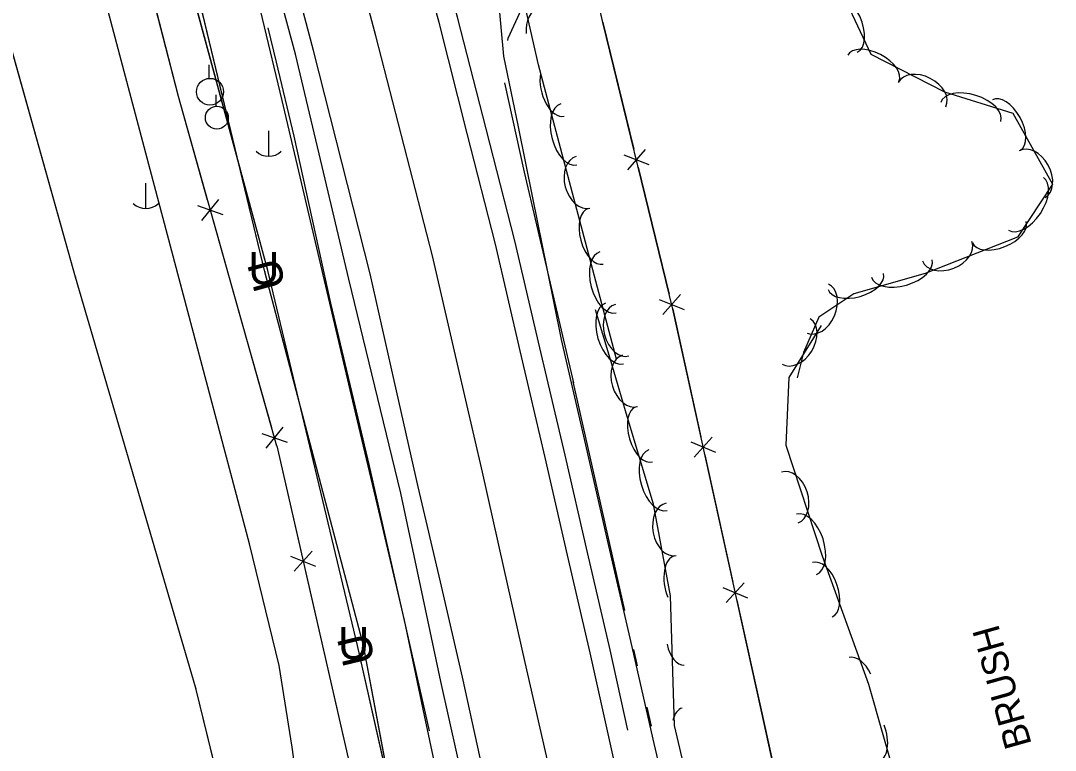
# Model space of a CAD drawing. Extents: x 954793 to 988390, y 1867850 to 1924428.
# Drawn here: x 957798.7 to 957991.1, y 1919486 to 1919621.5 of the extents above; entities that cross this region are included whole.
import ezdxf

# ---------------------------------------------------------------- set-up
doc = ezdxf.new("R2010")
doc.units = 0
for name, color, linetype in [('Default', 7, 'Continuous'), ('S_DITCHLINE', 7, 'Continuous'), ('S_EDGE_PAVEMENT', 7, 'Continuous'), ('S_FENCE', 7, 'Continuous'), ('S_FIBER_OPTIC_CABLE', 7, 'Continuous'), ('S_MSC_PT_SYM', 7, 'Continuous'), ('S_PAVEMENT_CROWN', 7, 'Continuous'), ('S_SHOULDER', 7, 'Continuous'), ('S_STREAM', 7, 'Continuous'), ('S_TRAILS', 7, 'Continuous'), ('S_TREE', 7, 'Continuous'), ('S_TREE_ANNOT', 7, 'Continuous'), ('S_UNDERGROUND_CABLE', 7, 'Continuous'), ('S_UTILITY_POLE', 7, 'Continuous'), ('S_UTL_PT_SYM', 7, 'Continuous'), ('S_WATER_UTILITIES', 7, 'Continuous')]:
    doc.layers.add(name, color=color, linetype=linetype)

msp = doc.modelspace()

# ---------------------------------------------------------------- linework, layer by layer
at = {"layer": 'S_DITCHLINE'}
for points in [[(957877.6, 1919474.73), (957873.85, 1919492.45), (957870.1, 1919510.16), (957865.31, 1919530.48), (957860.52, 1919550.8), (957855.73, 1919571.12), (957850.93, 1919591.45), (957847.33, 1919606.69), (957843.72, 1919621.93), (957840.11, 1919637.17), (957836.5, 1919652.41), (957831.3, 1919665.71), (957826.1, 1919679.01), (957820.9, 1919692.3), (957815.7, 1919705.6), (957810.56, 1919718.98), (957805.41, 1919732.35), (957799.64, 1919745.09), (957793.86, 1919757.83)], [(957928.51, 1919435.66), (957925.52, 1919448.55), (957922.53, 1919461.44), (957919.54, 1919474.33), (957916.55, 1919487.21), (957912.24, 1919505.98), (957907.93, 1919524.76), (957903.62, 1919543.53), (957899.31, 1919562.3), (957896.63, 1919575.46), (957893.95, 1919588.62), (957891.28, 1919601.78), (957888.6, 1919614.94), (957887.01, 1919631.83), (957885.42, 1919648.72), (957882.12, 1919672.41), (957878.82, 1919696.1), (957875.81, 1919706.57)]]:
    msp.add_lwpolyline(points, dxfattribs=at)
at = {"layer": 'S_EDGE_PAVEMENT'}
for points in [[(957909.11, 1919484.01), (957904.61, 1919504.08), (957900.44, 1919522.21), (957896.27, 1919540.35), (957891.64, 1919560.18), (957887.01, 1919580.02), (957881.78, 1919600.59), (957876.55, 1919621.17), (957871.05, 1919641.14), (957865.54, 1919661.12), (957860.28, 1919678.81), (957855.02, 1919696.5), (957848.84, 1919715.66), (957842.66, 1919734.82), (957836.4, 1919751.86)], [(957885.5, 1919478.61), (957880.87, 1919499.56), (957876.77, 1919517.23), (957872.67, 1919534.91), (957868.2, 1919554.68), (957863.72, 1919574.46), (957858.46, 1919595.23), (957853.2, 1919616), (957848.02, 1919635.42), (957842.85, 1919654.84), (957837.73, 1919671.8), (957832.61, 1919688.76), (957826.35, 1919707.85), (957820.09, 1919726.94), (957813.16, 1919745.44), (957812.27, 1919747.82)]]:
    msp.add_lwpolyline(points, dxfattribs=at)
at = {"layer": 'S_FENCE'}
for p, q in [((957906.96, 1919621.2), (957889.38, 1919699.95)), ((957919.99, 1919567.92), (957906.96, 1919621.2)), ((957910.86, 1919596.6), (957915.52, 1919594.78)), ((957914.84, 1919597.57), (957911.55, 1919593.81)), ((957831.6, 1919587.16), (957836.32, 1919585.52)), ((957835.54, 1919588.28), (957832.38, 1919584.41)), ((957917.44, 1919569.7), (957922.1, 1919567.88)), ((957921.42, 1919570.67), (957918.12, 1919566.91)), ((957936.4, 1919493.5), (957919.99, 1919567.92)), ((957843.54, 1919544.85), (957848.26, 1919543.21)), ((957847.48, 1919545.97), (957844.32, 1919542.1)), ((957927.33, 1919544.12), (957923.95, 1919540.44)), ((957923.33, 1919543.24), (957927.95, 1919541.32)), ((957848.93, 1919522.04), (957853.56, 1919520.15)), ((957852.92, 1919522.95), (957849.56, 1919519.24)), ((957929.29, 1919516.19), (957933.91, 1919514.27)), ((957933.29, 1919517.07), (957929.91, 1919513.39)), ((957951.49, 1919425.65), (957936.4, 1919493.5))]:
    msp.add_line(p, q, dxfattribs=at)
for points in [[(957778.03, 1919749.34), (957790.61, 1919721.36), (957805.69, 1919684.33), (957810.7, 1919670.48), (957819.69, 1919639.92), (957827.99, 1919607.5)], [(957946.71, 1919419.31), (957951.49, 1919425.65), (957936.4, 1919493.5), (957919.99, 1919567.92), (957906.96, 1919621.2), (957889.38, 1919699.95), (957924.02, 1919712.16), (957955.47, 1919722.87), (957986.07, 1919734.3)], [(957946.71, 1919419.31), (957951.49, 1919425.65), (957936.4, 1919493.5), (957919.99, 1919567.92), (957906.96, 1919621.2), (957889.38, 1919699.95), (957924.02, 1919712.16), (957955.47, 1919722.87), (957986.07, 1919734.3)], [(957823.32, 1919625.75), (957827.99, 1919607.5)], [(957906.96, 1919621.2), (957912.72, 1919597.63)], [(957827.99, 1919607.5), (957833.41, 1919588.26)], [(957827.99, 1919607.5), (957846.32, 1919542.54)], [(957913.54, 1919594.3), (957919.3, 1919570.73)], [(957834.5, 1919584.42), (957839.93, 1919565.19)], [(957919.99, 1919567.92), (957925.21, 1919544.23)], [(957839.93, 1919565.19), (957845.35, 1919545.95)], [(957846.34, 1919542.54), (957850.8, 1919523.04)], [(957846.34, 1919542.54), (957879.09, 1919399.35)], [(957925.95, 1919540.88), (957931.17, 1919517.19)], [(957851.69, 1919519.15), (957856.15, 1919499.65)], [(957931.91, 1919513.83), (957936.4, 1919493.5)], [(957856.15, 1919499.65), (957858.76, 1919488.25)], [(957936.4, 1919493.5), (957941.66, 1919469.82)]]:
    msp.add_lwpolyline(points, dxfattribs=at)
at = {"layer": 'S_FIBER_OPTIC_CABLE'}
for p, q in [((957844.15, 1919574.86), (957831.3, 1919628.15)), ((957862.45, 1919505.42), (957844.15, 1919574.86)), ((957871.83, 1919455.69), (957862.45, 1919505.42))]:
    msp.add_line(p, q, dxfattribs=at)
msp.add_lwpolyline([(957966.64, 1918986.41), (957961.87, 1919019.63), (957957.92, 1919061.91), (957942.33, 1919127.19), (957929.06, 1919189.56), (957914.72, 1919256.53), (957903.24, 1919320.63), (957898.55, 1919331.88), (957886.67, 1919388.02), (957871.83, 1919455.69), (957862.45, 1919505.42), (957844.15, 1919574.86), (957831.3, 1919628.15), (957817.77, 1919672.5), (957789.71, 1919741.98), (957767.34, 1919783.13), (957730.69, 1919845.62), (957701.01, 1919900.26), (957674.68, 1919947.84), (957633.7, 1920013.73), (957589.7, 1920086.13), (957561.63, 1920129.11), (957536.74, 1920167.19), (957513.26, 1920206.3)], dxfattribs=at)
msp.add_lwpolyline([(957966.64, 1918986.41), (957961.87, 1919019.63), (957957.92, 1919061.91), (957942.33, 1919127.19), (957929.06, 1919189.56), (957914.72, 1919256.53), (957903.24, 1919320.63), (957898.55, 1919331.88), (957886.67, 1919388.02), (957871.83, 1919455.69), (957862.45, 1919505.42), (957844.15, 1919574.86), (957831.3, 1919628.15), (957817.77, 1919672.5), (957789.71, 1919741.98), (957767.34, 1919783.13), (957730.69, 1919845.62), (957701.01, 1919900.26), (957674.68, 1919947.84), (957633.7, 1920013.73), (957589.7, 1920086.13), (957561.63, 1920129.11), (957536.74, 1920167.19), (957513.26, 1920206.3)], dxfattribs=at)
at = {"layer": 'S_MSC_PT_SYM'}
for points in [[(957906.96, 1919621.2), (957906.91, 1919621.19), (957906.96, 1919621.2), (957906.97, 1919621.15), (957906.96, 1919621.2), (957907.01, 1919621.21), (957906.96, 1919621.2), (957906.95, 1919621.25)], [(957906.96, 1919621.2), (957906.91, 1919621.19), (957906.96, 1919621.2), (957906.97, 1919621.15), (957906.96, 1919621.2), (957907.01, 1919621.21), (957906.96, 1919621.2), (957906.95, 1919621.25)], [(957919.99, 1919567.92), (957919.94, 1919567.91), (957919.99, 1919567.92), (957920, 1919567.87), (957919.99, 1919567.92), (957920.03, 1919567.93), (957919.99, 1919567.92), (957919.97, 1919567.97)], [(957919.99, 1919567.92), (957919.94, 1919567.91), (957919.99, 1919567.92), (957920, 1919567.87), (957919.99, 1919567.92), (957920.03, 1919567.93), (957919.99, 1919567.92), (957919.97, 1919567.97)], [(957936.4, 1919493.5), (957936.35, 1919493.49), (957936.4, 1919493.5), (957936.41, 1919493.45), (957936.4, 1919493.5), (957936.44, 1919493.51), (957936.4, 1919493.5), (957936.38, 1919493.55)], [(957936.4, 1919493.5), (957936.35, 1919493.49), (957936.4, 1919493.5), (957936.41, 1919493.45), (957936.4, 1919493.5), (957936.44, 1919493.51), (957936.4, 1919493.5), (957936.38, 1919493.55)]]:
    msp.add_lwpolyline(points, close=True, dxfattribs=at)
for points in [[(957906.96, 1919621.2), (957906.96, 1919621.25), (957906.96, 1919621.2), (957906.91, 1919621.2), (957906.96, 1919621.2), (957906.96, 1919621.15), (957906.96, 1919621.2), (957907.01, 1919621.2)], [(957919.99, 1919567.92), (957919.99, 1919567.97), (957919.99, 1919567.92), (957919.94, 1919567.92), (957919.99, 1919567.92), (957919.99, 1919567.87), (957919.99, 1919567.92), (957920.04, 1919567.92)], [(957936.4, 1919493.5), (957936.4, 1919493.55), (957936.4, 1919493.5), (957936.35, 1919493.5), (957936.4, 1919493.5), (957936.4, 1919493.45), (957936.4, 1919493.5), (957936.45, 1919493.5)]]:
    msp.add_lwpolyline(points, dxfattribs=at)
at = {"layer": 'S_PAVEMENT_CROWN'}
msp.add_lwpolyline([(957897.3, 1919481.39), (957892.53, 1919502.27), (957888.56, 1919519.95), (957884.58, 1919537.64), (957879.94, 1919557.73), (957875.3, 1919577.83), (957870.02, 1919598.28), (957864.75, 1919618.74), (957859.57, 1919638.29), (957854.38, 1919657.85), (957849.03, 1919675.5), (957843.68, 1919693.16), (957837.63, 1919712.21), (957831.57, 1919731.27), (957824.47, 1919750.25), (957817.37, 1919769.23), (957809.69, 1919786.76), (957802.01, 1919804.29), (957794.03, 1919820.06)], dxfattribs=at)
at = {"layer": 'S_SHOULDER'}
for points in [[(957911.64, 1919489.7), (957908.35, 1919504.63), (957904.15, 1919522.73), (957899.95, 1919540.82), (957895.29, 1919560.73), (957890.64, 1919580.65), (957885.31, 1919601.42), (957879.98, 1919622.19), (957874.63, 1919642.42), (957869.29, 1919662.66), (957864.21, 1919680.34), (957859.14, 1919698.03), (957860.08, 1919705.83), (957854.76, 1919721.9), (957850.43, 1919726.46), (957847.22, 1919735.88), (957839.77, 1919755.82), (957832.32, 1919775.77), (957824.59, 1919793.48), (957816.87, 1919811.2), (957808.57, 1919827.4), (957800.26, 1919843.6), (957792.96, 1919856.29)], [(957881.53, 1919477.94), (957876.85, 1919498.76), (957873.12, 1919516.26), (957869.39, 1919533.76), (957864.57, 1919553.63), (957859.74, 1919573.51), (957854.79, 1919594.41), (957849.85, 1919615.31), (957844.57, 1919634.8), (957839.3, 1919654.29), (957834.8, 1919671.51), (957830.3, 1919688.73), (957824.13, 1919707.56), (957817.95, 1919726.4), (957811.16, 1919744.96), (957811.02, 1919745.33)]]:
    msp.add_lwpolyline(points, dxfattribs=at)
at = {"layer": 'S_STREAM'}
for points in [[(957889.33, 1919617.86), (957889.39, 1919618.3), (957894.36, 1919629.1)], [(957863.61, 1919538.8), (957856.39, 1919569.06), (957849.59, 1919600.07), (957846.3, 1919613.83), (957844.74, 1919620.21)], [(957901.6, 1919554.25), (957892.4, 1919593.39), (957888.73, 1919609.98)], [(957911.1, 1919511.96), (957901.44, 1919554.48)], [(957863.49, 1919539.03), (957874.71, 1919489.58)], [(957913.44, 1919501.65), (957912.76, 1919504.68)], [(957916.04, 1919490.44), (957915.22, 1919493.97)]]:
    msp.add_lwpolyline(points, dxfattribs=at)
at = {"layer": 'S_TRAILS'}
msp.add_lwpolyline([(957863.69, 1919313.02), (957865.07, 1919354.1), (957864.22, 1919377.35), (957855.4, 1919441.54), (957849.24, 1919486.55), (957846.78, 1919501.72), (957841.27, 1919524.31), (957830.64, 1919564.46), (957813.63, 1919628.52), (957806.39, 1919654.5), (957802.24, 1919668.33), (957795.67, 1919687.88), (957788.82, 1919705.89), (957776.59, 1919733.31), (957766.89, 1919753.86), (957751.18, 1919783.86), (957737.13, 1919809.23), (957695.26, 1919860.67), (957674.93, 1919882.47), (957658.62, 1919903.86)], dxfattribs=at)
at = {"layer": 'S_TREE'}
for points in [[(957909.54, 1919558.62), (957895.05, 1919613.32), (957888.24, 1919643.04)], [(957949.83, 1919630.25), (957956.82, 1919615.29), (957970.53, 1919608.31), (957983.26, 1919604.33), (957990.62, 1919591.12), (957984.1, 1919581.29), (957966.93, 1919574.54), (957953.65, 1919570.75), (957947.15, 1919566.43), (957944.29, 1919559.86), (957943.14, 1919555.16)], [(957947.57, 1919564.89), (957941.6, 1919555.24), (957941.04, 1919542.65), (957947.8, 1919522.07), (957956.38, 1919498.26), (957964.51, 1919469.75), (957974.29, 1919419.18), (957973.45, 1919413.74), (957970.11, 1919407.1), (957962.26, 1919403.32), (957952.81, 1919401.15), (957944.93, 1919404.9), (957938.62, 1919418.7), (957933.31, 1919439.06), (957926.55, 1919463.9), (957920.32, 1919490.54), (957919.59, 1919514.67), (957916.39, 1919531.67), (957911.48, 1919547.98), (957908.34, 1919558.74), (957905.65, 1919567.82)]]:
    msp.add_lwpolyline(points, dxfattribs=at)
for centre, major_axis, ratio, start_param, end_param in [((957951.82, 1919620.98), (-2.48, 5.32), 0.55008, 3.141593, 6.283185), ((957896.2, 1919618.95), (1.11, -4.83), 0.685311, 3.141593, 4.51515), ((957957.28, 1919612.67), (-4.76, 2.43), 0.540699, 3.141593, 6.283185), ((957898.4, 1919608.96), (1.37, -5.17), 0.540699, 4.020337, 6.283185), ((957966.34, 1919607.77), (-4.42, 2.25), 0.685311, 3.141593, 6.283185), ((957975.41, 1919604.56), (-5.6, 1.75), 0.55008, 3.141593, 6.283185), ((957900.67, 1919600.38), (1.5, -5.67), 0.55008, 3.141593, 6.283185), ((957982.04, 1919602.16), (-2.6, 4.67), 0.540699, 3.141593, 6.283185), ((957986.83, 1919593.03), (-2.41, 4.33), 0.685311, 3.141593, 6.283185), ((957903.29, 1919591.5), (1.27, -4.79), 0.685311, 3.141593, 6.283185), ((957985.67, 1919587.5), (3.24, 4.89), 0.55008, 3.141593, 6.283185), ((957905.68, 1919581.47), (1.37, -5.17), 0.540699, 3.141593, 6.283185), ((957980.7, 1919582.23), (4.98, 1.96), 0.540699, 3.141593, 6.283185), ((957971.02, 1919578.7), (4.61, 1.81), 0.685311, 3.141593, 6.283185), ((957907.95, 1919572.9), (1.5, -5.67), 0.55008, 3.141593, 6.283185), ((957962.57, 1919575.5), (5.64, 1.61), 0.55008, 3.141593, 6.283185), ((957954.04, 1919573.07), (5.14, 1.47), 0.540699, 3.141593, 6.283185), ((957946.95, 1919568.02), (1.98, 4.54), 0.685311, 3.141593, 6.283185), ((957909.17, 1919563.41), (1.66, -5.63), 0.55008, 3.141593, 6.283185), ((957910.58, 1919564.02), (1.27, -4.79), 0.685311, 3.141593, 6.283185), ((957942.94, 1919561.93), (2.61, 4.21), 0.685311, 3.141593, 6.283185), ((957912.03, 1919554.59), (1.39, -4.76), 0.685311, 3.141593, 6.283185), ((957914.7, 1919544.65), (1.54, -5.12), 0.540699, 3.141593, 6.283185), ((957917.25, 1919536.16), (1.69, -5.62), 0.55008, 3.141593, 6.283185), ((957941.73, 1919532.94), (-1.55, 4.71), 0.685311, 3.141593, 6.283185), ((957919.69, 1919526.99), (0.92, -4.87), 0.685311, 3.141593, 6.283185), ((957944.86, 1919524.22), (-1.83, 5.58), 0.55008, 3.141593, 6.283185), ((957921.34, 1919516.82), (0.99, -5.25), 0.540699, 3.141593, 5.084384), ((957947.81, 1919515.8), (-1.81, 5.03), 0.540699, 3.141593, 6.283185), ((957921.92, 1919507.66), (0.18, -5.87), 0.55008, 5.040825, 6.283185), ((957954.38, 1919497.53), (-1.61, 5.64), 0.55008, 5.028547, 6.283185), ((957922.96, 1919488.59), (1.22, -5.21), 0.540699, 3.141593, 4.006913), ((957956.81, 1919489), (-1.47, 5.14), 0.540699, 3.141593, 4.87249)]:
    msp.add_ellipse(centre, major_axis=major_axis, ratio=ratio, start_param=start_param, end_param=end_param, dxfattribs=at)
at = {"layer": 'S_UNDERGROUND_CABLE'}
for p, q in [((957844.69, 1919575.08), (957830.01, 1919629.17)), ((957861.37, 1919505.43), (957844.69, 1919575.08)), ((957872.53, 1919455.86), (957861.37, 1919505.43))]:
    msp.add_line(p, q, dxfattribs=at)
msp.add_lwpolyline([(957967.42, 1918987.01), (957961.07, 1919019.51), (957957.25, 1919061.89), (957941.54, 1919126.91), (957928.48, 1919189.69), (957915.49, 1919256.77), (957902.14, 1919321.03), (957899.44, 1919332.23), (957885.96, 1919387.62), (957872.53, 1919455.86), (957861.37, 1919505.43), (957844.69, 1919575.08), (957830.01, 1919629.17), (957827.22, 1919628.4)], dxfattribs=at)
msp.add_lwpolyline([(957967.42, 1918987.01), (957961.07, 1919019.51), (957957.25, 1919061.89), (957941.54, 1919126.91), (957928.48, 1919189.69), (957915.49, 1919256.77), (957902.14, 1919321.03), (957899.44, 1919332.23), (957885.96, 1919387.62), (957872.53, 1919455.86), (957861.37, 1919505.43), (957844.69, 1919575.08), (957830.01, 1919629.17), (957827.22, 1919628.4)], dxfattribs=at)
at = {"layer": 'S_UTILITY_POLE'}
for p, q in [((957833.79, 1919610.83), (957833.79, 1919613.31)), ((957835.09, 1919605.64), (957835.09, 1919607.75)), ((957844.78, 1919601.04), (957844.78, 1919596.32)), ((957821.94, 1919591.32), (957821.94, 1919586.59))]:
    msp.add_line(p, q, dxfattribs=at)
for centre, radius in [((957833.93, 1919608.31), 2.5), ((957835.21, 1919603.5), 2.13)]:
    msp.add_circle(centre, radius, dxfattribs=at)
for centre in [(957844.84, 1919599.74), (957822, 1919590.02)]:
    msp.add_arc(centre, 3.41, 226.3972, 313.6028, dxfattribs=at)
at = {"layer": 'S_UTL_PT_SYM'}
for points in [[(957844.15, 1919574.86), (957844.1, 1919574.85), (957844.15, 1919574.86), (957844.16, 1919574.82), (957844.15, 1919574.86), (957844.2, 1919574.88), (957844.15, 1919574.86), (957844.14, 1919574.91)], [(957844.15, 1919574.86), (957844.1, 1919574.85), (957844.15, 1919574.86), (957844.16, 1919574.82), (957844.15, 1919574.86), (957844.2, 1919574.88), (957844.15, 1919574.86), (957844.14, 1919574.91)], [(957808.93, 1919573.88), (957808.88, 1919573.87), (957808.93, 1919573.88), (957808.94, 1919573.84), (957808.93, 1919573.88), (957808.98, 1919573.9), (957808.93, 1919573.88), (957808.92, 1919573.93)], [(957808.93, 1919573.88), (957808.88, 1919573.87), (957808.93, 1919573.88), (957808.94, 1919573.84), (957808.93, 1919573.88), (957808.98, 1919573.9), (957808.93, 1919573.88), (957808.92, 1919573.93)], [(957862.45, 1919505.42), (957862.4, 1919505.41), (957862.45, 1919505.42), (957862.46, 1919505.37), (957862.45, 1919505.42), (957862.5, 1919505.44), (957862.45, 1919505.42), (957862.44, 1919505.47)], [(957862.45, 1919505.42), (957862.4, 1919505.41), (957862.45, 1919505.42), (957862.46, 1919505.37), (957862.45, 1919505.42), (957862.5, 1919505.44), (957862.45, 1919505.42), (957862.44, 1919505.47)], [(957831.31, 1919497.47), (957831.27, 1919497.46), (957831.31, 1919497.47), (957831.33, 1919497.42), (957831.31, 1919497.47), (957831.36, 1919497.49), (957831.31, 1919497.47), (957831.3, 1919497.52)], [(957831.31, 1919497.47), (957831.27, 1919497.46), (957831.31, 1919497.47), (957831.33, 1919497.42), (957831.31, 1919497.47), (957831.36, 1919497.49), (957831.31, 1919497.47), (957831.3, 1919497.52)]]:
    msp.add_lwpolyline(points, close=True, dxfattribs=at)
for points in [[(957844.15, 1919574.86), (957844.15, 1919574.91), (957844.15, 1919574.86), (957844.1, 1919574.86), (957844.15, 1919574.86), (957844.15, 1919574.81), (957844.15, 1919574.86), (957844.2, 1919574.86)], [(957808.93, 1919573.88), (957808.93, 1919573.93), (957808.93, 1919573.88), (957808.88, 1919573.88), (957808.93, 1919573.88), (957808.93, 1919573.83), (957808.93, 1919573.88), (957808.98, 1919573.88)], [(957862.45, 1919505.42), (957862.45, 1919505.47), (957862.45, 1919505.42), (957862.4, 1919505.42), (957862.45, 1919505.42), (957862.45, 1919505.37), (957862.45, 1919505.42), (957862.5, 1919505.42)], [(957831.31, 1919497.47), (957831.31, 1919497.52), (957831.31, 1919497.47), (957831.26, 1919497.47), (957831.31, 1919497.47), (957831.31, 1919497.42), (957831.31, 1919497.47), (957831.36, 1919497.47)]]:
    msp.add_lwpolyline(points, dxfattribs=at)
at = {"layer": 'S_WATER_UTILITIES'}
for p, q in [((957808.93, 1919573.88), (957787.65, 1919649.63)), ((957831.31, 1919497.47), (957808.93, 1919573.88)), ((957849.09, 1919424.78), (957831.31, 1919497.47))]:
    msp.add_line(p, q, dxfattribs=at)
msp.add_lwpolyline([(957926.05, 1919117.03), (957910.72, 1919189.52), (957894.52, 1919265.11), (957876.88, 1919310.79), (957865.41, 1919358.82), (957849.09, 1919424.78), (957831.31, 1919497.47), (957808.93, 1919573.88), (957787.65, 1919649.63), (957764.33, 1919710.43), (957737.55, 1919772.22), (957704.1, 1919841.28), (957655.46, 1919929.87), (957638.17, 1919958.89), (957594.38, 1920032.45), (957546.63, 1920108.29), (957507.23, 1920172.34), (957483.67, 1920235.88)], dxfattribs=at)
msp.add_lwpolyline([(957926.05, 1919117.03), (957910.72, 1919189.52), (957894.52, 1919265.11), (957876.88, 1919310.79), (957865.41, 1919358.82), (957849.09, 1919424.78), (957831.31, 1919497.47), (957808.93, 1919573.88), (957787.65, 1919649.63), (957764.33, 1919710.43), (957737.55, 1919772.22), (957704.1, 1919841.28), (957655.46, 1919929.87), (957638.17, 1919958.89), (957594.38, 1920032.45), (957546.63, 1920108.29), (957507.23, 1920172.34), (957483.67, 1920235.88)], dxfattribs=at)

# ---------------------------------------------------------------- texts
at = {"layer": 'Default'}
for rotation, p in [(105.1884, (957848.1, 1919572.24)), (360, (957841.06, 1919572.53)), (360, (957857.74, 1919502.89)), (103.4692, (957864.69, 1919502.49))]:
    msp.add_text('U', height=6, rotation=rotation, dxfattribs=at).set_placement(p)
at = {"layer": 'S_TREE_ANNOT'}
msp.add_text('BRUSH', height=5, rotation=105.6578, dxfattribs=at).set_placement((957986.77, 1919487.07))

doc.saveas('drawing.dxf')
